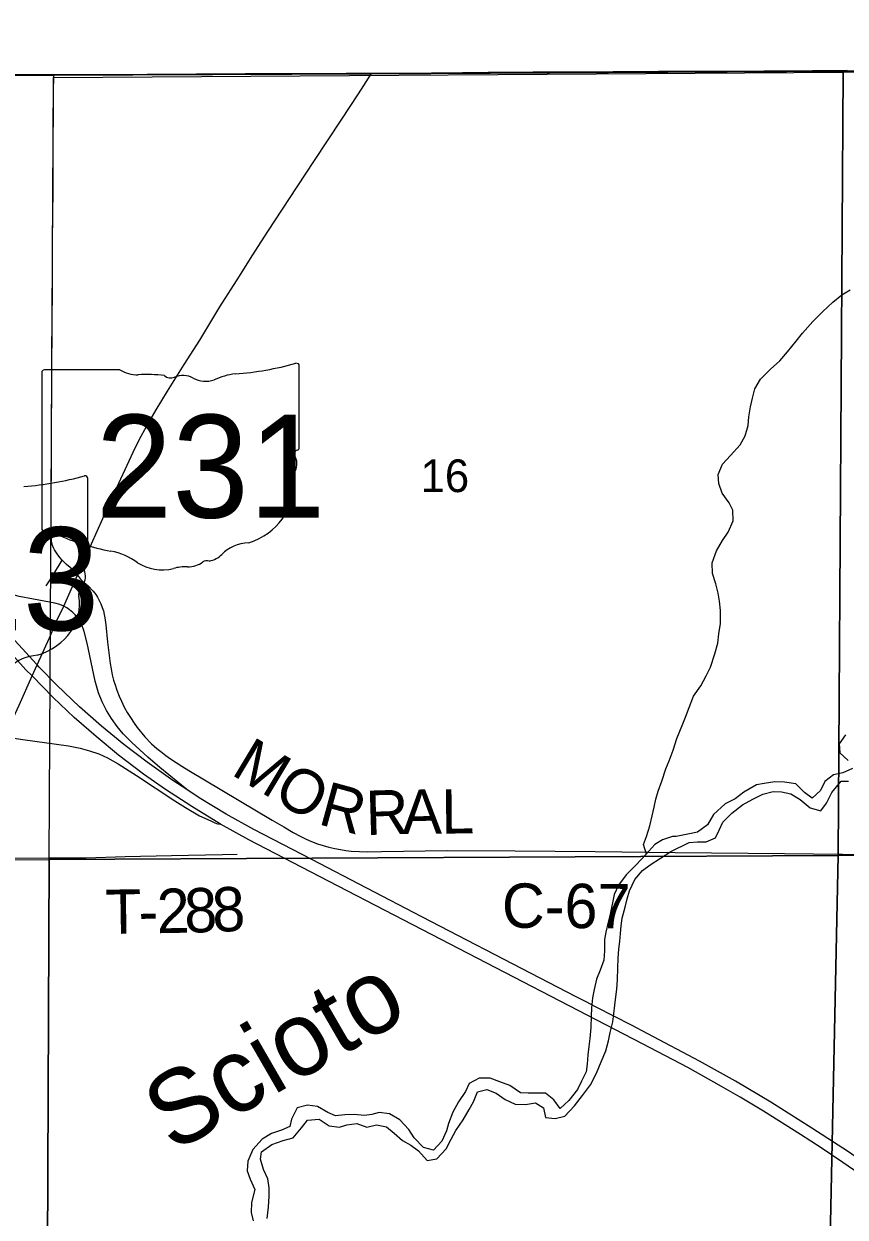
# Model space of a CAD drawing. Extents: x 1584893 to 1934202, y 663575 to 1091909.
# Drawn here: x 1788095 to 1793649, y 977341 to 985411 of the extents above; entities that cross this region are included whole.
import ezdxf

# ---------------------------------------------------------------- set-up
doc = ezdxf.new("R2010")
doc.units = 0
for name, color, linetype in [('GM_X_Adjacent_County', 7, 'Continuous'), ('GM_X_County', 7, 'Continuous'), ('GM_X_County_Road', 7, 'Continuous'), ('GM_X_County_Road_Text', 7, 'Continuous'), ('GM_X_Interchange_Ramps', 7, 'Continuous'), ('GM_X_Major_River', 7, 'Continuous'), ('GM_X_Major_River_Text', 7, 'Continuous'), ('GM_X_Minor_River', 7, 'Continuous'), ('GM_X_Section', 7, 'Continuous'), ('GM_X_Section_Text', 7, 'Continuous'), ('GM_X_State_Location', 7, 'Continuous'), ('GM_X_State_Route', 7, 'Continuous'), ('GM_X_State_Shield', 7, 'Continuous'), ('GM_X_Township', 7, 'Continuous'), ('GM_X_Township_Road', 7, 'Continuous'), ('GM_X_Township_Road_Text', 7, 'Continuous'), ('GM_X_US_Route', 7, 'Continuous')]:
    doc.layers.add(name, color=color, linetype=linetype)

msp = doc.modelspace()

# ---------------------------------------------------------------- linework, layer by layer
at = {"layer": 'GM_X_Adjacent_County'}
msp.add_lwpolyline([(1798963, 1000817.5), (1798919.4, 995550.1), (1798958.2, 993982), (1798960.7, 990391.9), (1798944.1, 985118.7), (1793655.1, 985091.4), (1790446.1, 985072.3), (1788294.4, 985062.9), (1785879.4, 985048.8), (1785146.5, 985037.7), (1784945.3, 985034.8), (1783032.3, 985018.6), (1777599.8, 984995.7), (1776296.6, 985001.4), (1772301.8, 985036.8), (1771919.4, 985044.5), (1771011.6, 985062.3), (1767040.7, 985145.4), (1761102.7, 985171.2), (1756190.2, 985192.4)], dxfattribs=at)
at = {"layer": 'GM_X_County'}
msp.add_lwpolyline([(1756190.2, 985192.4), (1761102.7, 985171.2), (1767040.7, 985145.4), (1771011.6, 985062.3), (1771919.4, 985044.5), (1772301.8, 985036.8), (1776296.6, 985001.4), (1777599.8, 984995.7), (1783032.3, 985018.6), (1784945.3, 985034.8), (1785146.5, 985037.7), (1785879.4, 985048.8), (1788294.4, 985062.9), (1790446.1, 985072.3), (1793655.1, 985091.4), (1798944.1, 985118.7), (1804246.1, 985060.1), (1804440.3, 985060.6), (1804716.7, 985058.2), (1805633.6, 985059.6), (1809553.9, 985051.1), (1810918.2, 985032.9)], dxfattribs=at)
at = {"layer": 'GM_X_County_Road'}
for points in [[(1788457.1, 981681.5), (1788478.3, 981654.3), (1788488.3, 981644.1), (1788501.6, 981633.1), (1788529.3, 981609.6), (1788563.3, 981573), (1788580.5, 981551.6), (1788592.3, 981532.5), (1788604.4, 981511.5), (1788615.6, 981488.4), (1788625, 981464.7), (1788632.8, 981441.6), (1788639, 981416.5), (1788643.4, 981393), (1788649.7, 981345.8), (1788661, 981229.5), (1788671.1, 981138.6), (1788678.5, 981086), (1788685, 981048.4), (1788692.8, 981007.6), (1788701.7, 980972.3), (1788711.4, 980940.2), (1788724.2, 980903.8), (1788739.5, 980863.6), (1788754.7, 980829.5), (1788774.1, 980789.7), (1788794.5, 980753.4), (1788814.9, 980719), (1788839.8, 980682.3), (1788861.5, 980652), (1788913.5, 980589), (1788958.9, 980542.1), (1788993.3, 980510.9), (1789020.4, 980488.7), (1789054.8, 980462.7), (1789086.4, 980440.5), (1789162.6, 980391.6), (1789211, 980361.6), (1789775, 980025.7), (1789852.8, 979979.6), (1789916.5, 979942.9), (1789962.5, 979916.7), (1790004.1, 979897.2), (1790040.5, 979881), (1790081.4, 979865.6), (1790119.7, 979853.1), (1790157.1, 979842.9), (1790197.3, 979833.2), (1790236.9, 979826), (1790273.2, 979820.7), (1790309.2, 979816.7), (1790364.4, 979812.3), (1790415.9, 979811.4), (1790514.2, 979812.8)], [(1790514.2, 979812.8), (1790957.4, 979819.1), (1791417, 979818.3), (1791958.8, 979812.3), (1792500.1, 979806.5), (1793238.6, 979798.9), (1793632.5, 979795.2), (1794042.8, 979792.3), (1794535.1, 979788.9), (1795421.3, 979779.9), (1795962.8, 979775.5), (1796602.7, 979782.8), (1797291.9, 979794), (1798063.1, 979811), (1798621, 979820.2), (1798925.1, 979823.4)]]:
    msp.add_lwpolyline(points, dxfattribs=at)
at = {"layer": 'GM_X_Interchange_Ramps'}
for points in [[(1789196.6, 980231.7), (1789013.4, 980381.2), (1788932.9, 980451.8), (1788824, 980550.8), (1788767.1, 980609.4), (1788724.8, 980659.2), (1788686.5, 980712.1), (1788652.6, 980768), (1788623.5, 980826.5), (1788599.6, 980887.2), (1788577, 980965.7), (1788523.2, 981221.6), (1788503.4, 981300.9), (1788486.3, 981346.8), (1788461.7, 981388.9), (1788441, 981414.2), (1788426.4, 981429.1), (1788403.8, 981447.6), (1788385.3, 981460.5), (1788364.9, 981472.7)], [(1787971, 980601.8), (1788004.9, 980588.4), (1788024.2, 980582.7), (1788042.2, 980578.5), (1788087.2, 980569.8), (1788395.8, 980528.1), (1788476.2, 980512.6), (1788539.4, 980495.3), (1788600.9, 980472.9), (1788660.5, 980445.8), (1788732.3, 980406.2), (1788857, 980327.2), (1789116.7, 980155.4), (1789188.3, 980110.7), (1789283.5, 980055.6), (1789358.7, 980019.9), (1789386.6, 980006.8), (1789396.8, 980003), (1789406.9, 980000.7), (1789425.1, 979998.2)]]:
    msp.add_lwpolyline(points, dxfattribs=at)
at = {"layer": 'GM_X_Major_River'}
for points in [[(1793651.7, 980603.1), (1793609.2, 980541.2), (1793612.8, 980481.1), (1793670.5, 980428.5)], [(1793698.1, 980374.2), (1793633.8, 980344.6), (1793569.6, 980333), (1793511.3, 980287.3), (1793482.8, 980225.4), (1793426.3, 980173.7), (1793374.6, 980212.1), (1793314.9, 980270.7), (1793239, 980283.2), (1793172.9, 980285.7), (1793100.8, 980274.2), (1793050.7, 980264.5), (1792964.2, 980215), (1792905.8, 980169.3), (1792837.5, 980135.7), (1792758.9, 980064.1), (1792718.3, 979994.2), (1792651.9, 979944.6), (1792595.8, 979932.9), (1792505.6, 979915.5), (1792481.5, 979915.7), (1792413.3, 979892.1), (1792363, 979860.4), (1792302.5, 979792.7), (1792235.9, 979723), (1792169.3, 979655.3), (1792116.7, 979585.5), (1792088.2, 979521.6), (1792059.2, 979389.5), (1792046.8, 979335.5), (1792030.3, 979267.4), (1792021.9, 979217.4), (1792021.3, 979141.2), (1792016.9, 979079.1), (1791992.4, 979011.2), (1791967.9, 978949.2), (1791951.3, 978879.1), (1791940.9, 978823.1), (1791934.4, 978755), (1791932, 978698.9), (1791929.4, 978622.7), (1791922.8, 978548.6), (1791916.4, 978494.5), (1791910, 978438.5), (1791905.5, 978374.4)], [(1791999.7, 978389.8), (1792030.3, 978465.7), (1792048.8, 978533.7), (1792061.3, 978589.8), (1792077.8, 978661.8), (1792084.2, 978715.9), (1792090.7, 978773.9), (1792099.1, 978830), (1792105.5, 978882.1), (1792110, 978948.2), (1792112.6, 979024.3), (1792115.1, 979092.5), (1792119.5, 979152.6), (1792125.9, 979204.6), (1792130.3, 979258.7), (1792134.7, 979310.8), (1792141.1, 979362.9), (1792161.7, 979436.9), (1792174.1, 979492.9), (1792190.5, 979546.9), (1792227.1, 979624.8), (1792279.6, 979684.6), (1792330, 979722.3), (1792470.8, 979813.6), (1792595.3, 979874.8), (1792651.4, 979878.4), (1792709.5, 979878), (1792773.7, 979905.7), (1792798.1, 979957.6), (1792822.6, 980011.5), (1792883.1, 980073.3), (1792955.6, 980128.9), (1793025.9, 980166.5), (1793092.2, 980202.1), (1793162.4, 980219.6), (1793218.5, 980217.2), (1793282.4, 980202.8), (1793346.2, 980164.2), (1793411.8, 980109.7), (1793485.7, 980089.1), (1793524.2, 980140.9), (1793558.7, 980212.9), (1793621.4, 980288.6), (1793671.4, 980290.2)], [(1791905.5, 978374.4), (1791897.1, 978324.3), (1791866.6, 978260.4), (1791838.2, 978204.5), (1791781.6, 978128.7), (1791723.1, 978075), (1791679.5, 978133.4), (1791621.8, 978177.9), (1791505.7, 978178.7), (1791453.7, 978181.1), (1791382, 978231.7), (1791314.1, 978256.2), (1791248.2, 978280.7), (1791174.2, 978281.3), (1791105.8, 978243.7), (1791081.4, 978189.7), (1791034.8, 978119.9), (1790996.3, 978050), (1790965.7, 977974), (1790953.3, 977924), (1790920.7, 977854.1), (1790864.2, 977794.4), (1790798.3, 977810.9), (1790734.7, 977877.4), (1790699.1, 977933.8), (1790637.6, 977998.4), (1790567.8, 978039), (1790497.8, 978047.5), (1790447.6, 978033.8), (1790397.6, 978028.1), (1790329.5, 978034.6), (1790265.5, 978033), (1790203.4, 978025.5), (1790151.5, 978047.9), (1790079.7, 978088.5), (1790013.7, 978098.9), (1789943.5, 978079.4), (1789904.9, 978003.5), (1789894.5, 977953.5), (1789836.3, 977927.8), (1789770.1, 977906.2), (1789705.7, 977868.6), (1789643.2, 977798.9), (1789608.5, 977718.9), (1789604, 977654.8), (1789625.6, 977596.6), (1789657.2, 977528.2), (1789634.5, 977440.2), (1789632, 977372), (1789645.6, 977315.8)], [(1789739.8, 977331.2), (1789750.3, 977407.3), (1789752.9, 977483.4), (1789753.3, 977539.6), (1789743.8, 977599.8), (1789716.2, 977662.1), (1789694.7, 977732.4), (1789703.1, 977782.4), (1789771.5, 977832.1), (1789847.8, 977859.6), (1789916, 977877.2), (1789972.5, 977944.9), (1790013, 977996.7), (1790091.1, 978002.2), (1790158.8, 977957.6), (1790228.8, 977949.1), (1790279, 977964.8), (1790347.1, 977974.4), (1790415, 977949.8), (1790479.2, 977965.4), (1790547.1, 977950.9), (1790598.9, 977908.5), (1790656.5, 977857.9), (1790712.4, 977827.5), (1790764.1, 977789), (1790821.7, 977724.5), (1790887.8, 977734.1), (1790950.4, 977801.8), (1790984.9, 977867.7), (1791015.4, 977927.6), (1791066, 977999.4), (1791106.5, 978069.3), (1791134.9, 978121.2), (1791163.5, 978189.1), (1791225.6, 978204.7), (1791289.5, 978178.2), (1791349.2, 978135.7), (1791417.1, 978105.2), (1791487.1, 978102.7), (1791555.3, 978114.2), (1791609.1, 978079.8), (1791622.6, 978013.6), (1791688.6, 978007.1), (1791752.8, 978022.7), (1791819.3, 978092.4), (1791873.9, 978164.1), (1791926.5, 978235.9), (1791967.1, 978313.8), (1791999.7, 978389.8)]]:
    msp.add_lwpolyline(points, dxfattribs=at)
at = {"layer": 'GM_X_Minor_River'}
msp.add_lwpolyline([(1792305.5, 979796.1), (1792284.9, 979861), (1792305.4, 979914.9), (1792327.9, 979986.9), (1792344.4, 980055), (1792356.9, 980113), (1792369.3, 980167), (1792383.7, 980221), (1792410.3, 980289), (1792436.9, 980373), (1792459.3, 980427), (1792485.9, 980498.9), (1792510.5, 980576.9), (1792547.2, 980664.9), (1792569.6, 980722.8), (1792594.1, 980786.8), (1792624.7, 980864.8), (1792673.3, 980934.6), (1792709.8, 981002.5), (1792738.3, 981060.4), (1792769, 981150.4), (1792787.5, 981222.4), (1792796, 981286.5), (1792806.5, 981354.6), (1792807.2, 981442.8), (1792799.7, 981507), (1792790.1, 981561.1), (1792774.5, 981623.4), (1792753, 981693.7), (1792749.6, 981765.9), (1792780.2, 981845.8), (1792820.7, 981917.7), (1792857.2, 981973.6), (1792891.8, 982049.5), (1792890.3, 982121.7), (1792864.7, 982171.9), (1792817.1, 982236.4), (1792795.6, 982302.7), (1792790, 982362.9), (1792820.6, 982432.8), (1792875.1, 982490.6), (1792939.7, 982564.3), (1792974.2, 982624.2), (1792992.7, 982694.2), (1792999.1, 982752.3), (1793009.6, 982820.3), (1793022.1, 982878.4), (1793038.6, 982942.4), (1793077.1, 983008.3), (1793143.7, 983075.9), (1793208.2, 983131.6), (1793258.7, 983193.4), (1793319.2, 983265.1), (1793361.7, 983319), (1793430.3, 983398.7), (1793498.9, 983466.3), (1793565.4, 983528), (1793627.9, 983577.7), (1793684.2, 983611.3)], dxfattribs=at)
at = {"layer": 'GM_X_Section'}
for points in [[(1793636.7, 985083.2), (1793602.5, 979786.3), (1788265.1, 979758.7), (1788295.2, 985047.6)], [(1798941.7, 985111.2), (1798921.1, 979816.2), (1793602.5, 979786.3), (1793636.7, 985083.2)], [(1793602.5, 979786.3), (1798921.1, 979816.2), (1798880.2, 974507.2), (1793492.3, 974493.9)], [(1788265.1, 979758.7), (1788243, 974477.8), (1783011.7, 974453.5), (1783029.6, 979724.4)], [(1793602.5, 979786.3), (1793492.3, 974493.9), (1788243, 974477.8), (1788265.1, 979758.7)]]:
    msp.add_lwpolyline(points, close=True, dxfattribs=at)
at = {"layer": 'GM_X_State_Route'}
for points in [[(1789088.9, 982963.6), (1789179.8, 983106.2), (1789284.3, 983272.7), (1789420.7, 983496.4), (1789552.1, 983703.8), (1789639.8, 983842.1), (1789745.6, 984007.6), (1789944, 984308.2), (1790060.6, 984486.3), (1790240.7, 984759.8), (1790358.6, 984937.1), (1790447.1, 985074.9), (1790448.7, 985077.4)], [(1788552.3, 981893.5), (1788630, 982066.4), (1788696.2, 982216.1), (1788833.6, 982513.3), (1788876.9, 982601.3), (1788923.3, 982687.7), (1788988.6, 982801.1), (1789065.5, 982926.7), (1789088.9, 982963.6)], [(1788364.9, 981472.7), (1788337.8, 981483.3), (1788303.5, 981493.2), (1788158.9, 981520.1), (1788062.7, 981539), (1787984.3, 981561.6), (1787908.4, 981592), (1787850.1, 981621.6), (1787794.8, 981656.5), (1787743.4, 981696.7), (1787695.7, 981741.3), (1787640.3, 981801.5), (1787568.3, 981890.5), (1787256.2, 982301.3), (1787222.3, 982341.5), (1787185.5, 982382.7), (1787112.8, 982455.5)], [(1788364.9, 981472.7), (1788457.1, 981681.5), (1788552.3, 981893.5)], [(1787671.3, 980129.2), (1787699.6, 980156.4), (1787716.3, 980173.1), (1787727.4, 980184.7), (1787738.3, 980196.8), (1787752.1, 980212.6), (1787771.8, 980237.9), (1787800.8, 980277.3), (1787828.9, 980321.3), (1787859.7, 980374.7), (1787896.8, 980445.5), (1787940, 980533.9), (1787971, 980601.8), (1788062.2, 980802.2), (1788150.6, 981000.7), (1788162.2, 981026.6), (1788184.1, 981074.8), (1788267.9, 981259), (1788316.6, 981370.1), (1788364.9, 981472.7)]]:
    msp.add_lwpolyline(points, dxfattribs=at)
at = {"layer": 'GM_X_State_Shield'}
for p, q in [((1788216.6, 983053.1), (1788216.6, 981996.4)), ((1788743.3, 983071.2), (1788233.7, 983071.2)), ((1789956.8, 982544.7), (1789956.8, 983097.4)), ((1789956.6, 982544.8), (1789956.8, 982544.7)), ((1788526.8, 981783.5), (1788526.8, 982336.2)), ((1788526.6, 981783.6), (1788526.8, 981783.5))]:
    msp.add_line(p, q, dxfattribs=at)
for centre, major_axis, start_param, end_param in [((1789937.4, 983099.7), (19.4, 0), 6.141152, 7.989035), ((1788236.5, 983055.3), (20.2, 0), 1.712693, 3.28349), ((1788864.7, 983193.9), (195.5, 0), 4.042523, 4.731795), ((1788929.5, 982478), (702, 0), 1.404758, 1.657858), ((1789171.7, 982938.7), (117.3, 0), 0.950623, 2.079405), ((1789572.3, 982748.5), (371.3, 0), 1.699011, 2.107814), ((1789336.9, 984511.8), (1845.5, 0), 4.814394, 5.042369), ((1789088.9, 983060.8), (56.4, 0), 3.836095, 5.185415), ((1789323.1, 983106.2), (141.1, 0), 4.081561, 5.145723), ((1789952.3, 982504.1), (30, 0), 1.883978, 3.671073), ((1789761.5, 982434.2), (180, 0), 5.934695, 6.695948), ((1789936.1, 982542.5), (20.7, 0), 5.05454, 6.418171), ((1787906.9, 983750.6), (1845.5, 0), 4.814394, 5.042369), ((1788507.5, 982338.5), (19.4, 0), 6.141152, 7.989035), ((1790026.2, 982313.4), (130.9, 0), 2.387724, 3.262537), ((1789440.2, 982243), (461.6, 0), 5.101752, 6.440018), ((1788236.7, 981994.1), (20.3, 0), 3.00124, 4.508301), ((1788239.8, 982102.2), (155.2, 0), 4.665946, 4.897461), ((1788271.5, 981935.5), (56, 0), 0.519207, 1.627899), ((1788978.1, 982884.8), (1332.7, 0), 4.195997, 4.488961), ((1788580.8, 981521.7), (417, 0), 0.823519, 1.323587), ((1789634.9, 981699.8), (252.8, 0), 1.647645, 2.488434), ((1788522.3, 981742.9), (30, 0), 1.883978, 3.671073), ((1788506.1, 981781.3), (20.7, 0), 5.05454, 6.418171), ((1789031.8, 981930.2), (264.6, 0), 4.026481, 4.996735), ((1789204, 981851.1), (141, 0), 4.691044, 5.507374), ((1789331.5, 981748.8), (39.7, 0), 1.147584, 2.315152), ((1789314.6, 981894), (149.1, 0), 4.937069, 5.64225), ((1788331.5, 981673), (180, 0), 5.934695, 6.695948), ((1789184.6, 981564.9), (217.4, 0), 1.495662, 1.94098), ((1788596.2, 981552.2), (130.9, 0), 2.387724, 3.262537), ((1788010.2, 981481.8), (461.6, 0), 5.101752, 6.440018), ((1788204.9, 980938.6), (252.8, 0), 1.647645, 2.488434)]:
    msp.add_ellipse(centre, major_axis=major_axis, ratio=0.8, start_param=start_param, end_param=end_param, dxfattribs=at)
at = {"layer": 'GM_X_Township'}
msp.add_lwpolyline([(1783032.3, 985018.6), (1784945.3, 985034.8), (1785146.5, 985037.7), (1785879.4, 985048.8), (1788294.4, 985062.9), (1790446.1, 985072.3), (1793655.1, 985091.4), (1798944.1, 985118.7), (1804246.1, 985060.1), (1804440.3, 985060.6), (1804716.7, 985058.2), (1805633.6, 985059.6), (1809553.9, 985051.1), (1809489.7, 979763.3), (1809470.3, 974481.1), (1809409.4, 966524.3)], dxfattribs=at)
at = {"layer": 'GM_X_Township_Road'}
for points in [[(1785847.2, 985053.4), (1785864.5, 985053.2), (1785946.5, 985053.8), (1786256.6, 985056.5), (1786537.9, 985059.4), (1786700.3, 985063.2), (1786884.5, 985065.4), (1787268.3, 985066.6), (1787713.5, 985067.9), (1787976.1, 985067.7), (1788173.1, 985068.9), (1788296.5, 985068.8)], [(1788279.4, 981983.5), (1788279.7, 982095), (1788279.1, 982193.2), (1788281.5, 982439), (1788282, 982619.2), (1788284.7, 983061.6), (1788284.8, 983209), (1788285.9, 983389.2), (1788288.6, 983618.6), (1788288.6, 983802.7), (1788288.6, 983968.8), (1788290.5, 984130), (1788291.9, 984273.9), (1788292.5, 984437.7), (1788293.3, 984635.2), (1788294.3, 984784.7), (1788295.2, 984903.9), (1788295.2, 984985), (1788296.4, 985027.4), (1788296.5, 985068.8)], [(1788296.5, 985068.8), (1788337.2, 985068.7), (1788501.3, 985069), (1788928.1, 985071.7), (1789594.6, 985074.8), (1789834.4, 985074.9), (1790011.4, 985074.4), (1790273.7, 985077.2), (1790405.3, 985077), (1790448.7, 985077.4)], [(1790448.7, 985077.4), (1790503.7, 985078), (1790851.5, 985080.6), (1791060.9, 985081.7), (1791234.2, 985084), (1791371.5, 985085.1), (1791538.3, 985086.2), (1791749.8, 985086.3), (1791918.8, 985087.4), (1792081.2, 985088.5), (1792183.7, 985089.6), (1792386.4, 985090.8), (1792607.7, 985090.8), (1793100.5, 985093.1), (1793428.6, 985095.4), (1793662, 985097.3)], [(1788354.2, 981783), (1788338.4, 981801.1), (1788320.2, 981825.6), (1788302.4, 981853.2), (1788294.9, 981867.7), (1788289, 981882.9), (1788284.6, 981898.7), (1788281.7, 981914.8), (1788279.3, 981947.5), (1788279.4, 981983.5)], [(1788245.8, 981609.7), (1788273, 981650.8), (1788333.2, 981748.9), (1788354.2, 981783)], [(1788457.1, 981681.5), (1788438.9, 981704.2), (1788425, 981718.4), (1788408.6, 981733.4), (1788383.4, 981754.3), (1788359.6, 981776.9), (1788354.2, 981783)], [(1789537.2, 979794.1), (1789438.4, 979790.5), (1789092.8, 979785.1), (1788780.1, 979777.8), (1788516.9, 979769.2), (1788270, 979767.7), (1788006.6, 979766.1), (1787726.8, 979761.9), (1787479.7, 979759.9), (1787430.3, 979760.3), (1787412.3, 979761.7), (1787393.4, 979765.1), (1787378.4, 979771), (1787364.5, 979781.4), (1787343.2, 979806.2), (1787311.4, 979855.1)]]:
    msp.add_lwpolyline(points, dxfattribs=at)
at = {"layer": 'GM_X_US_Route'}
for points in [[(1788198.8, 981059.8), (1788184.1, 981074.8), (1788179.2, 981079.9), (1788035, 981237.3), (1787907, 981387), (1787784.5, 981541.4), (1787598.9, 981792), (1787112.8, 982455.5), (1786774.8, 982917), (1786396.3, 983432.9), (1785649.7, 984452.1), (1785380.6, 984817.7)], [(1793850.2, 977560.4), (1793634.6, 977710.4), (1793486.2, 977809.1), (1793346.7, 977900), (1793096.5, 978057.1), (1792938.7, 978150.9), (1792813.9, 978224.1), (1792584.5, 978352.1), (1792279.6, 978512.7), (1790851.8, 979252.4), (1790094.4, 979645.3), (1789616.6, 979891.3), (1789425.1, 979998.2), (1789231.2, 980117.2), (1789052.4, 980233.1), (1788905, 980337), (1788735.4, 980465.9), (1788583, 980590.4), (1788435.2, 980720.1), (1788292.7, 980855.7), (1788150.6, 981000.7), (1788109.1, 981043.1), (1787977.3, 981189.1)], [(1791586, 978957.6), (1790785.9, 979372.4), (1790043.5, 979758.4), (1789650, 979961.9), (1789463.8, 980066.2), (1789281, 980176.4), (1789196.6, 980231.7), (1789102.5, 980293.4), (1788928.2, 980416.8), (1788771.6, 980536.3), (1788619.4, 980661.5), (1788471.9, 980792.2), (1788317.1, 980939.2), (1788198.8, 981059.8)], [(1791825.1, 978833.7), (1791586, 978957.6)], [(1791965.8, 978761), (1791892.8, 978798.5), (1791825.1, 978833.7)], [(1792205.3, 978637.8), (1791965.8, 978761)], [(1797291.5, 974159.1), (1797087.4, 974408.4), (1796993, 974522.9), (1796492.7, 975130.1), (1796136.9, 975559.6), (1795922.3, 975807.7), (1795711.5, 976037.1), (1795484.1, 976273.5), (1795297.8, 976458.3), (1795058.3, 976682.4), (1794851.1, 976868.9), (1794638.5, 977049.2), (1794396.8, 977245.9), (1794111.1, 977466.3), (1793886.6, 977631.6), (1793671, 977781.1), (1793424.3, 977943.3), (1793146.6, 978117.8), (1792907, 978260.3), (1792663.7, 978396.4), (1792316, 978580.9), (1792205.3, 978637.8)]]:
    msp.add_lwpolyline(points, dxfattribs=at)

# ---------------------------------------------------------------- texts
at = {"layer": 'GM_X_County_Road_Text'}
for s, rotation, p in [('M', 329.06917, (1789488.7, 980338)), ('O', 329.26154, (1789768.9, 980170.1)), ('R', 344.69408, (1790076.8, 980000.8)), ('R', 1.69824, (1790410.6, 979924.3)), ('A', 0.57556, (1790655.4, 979931.5)), ('L', 0.57427, (1790919.4, 979934.2)), ('C-67', 359.66312, (1791327.2, 979298.2))]:
    msp.add_text(s, height=300, rotation=rotation, dxfattribs=at).set_placement(p)
at = {"layer": 'GM_X_Major_River_Text'}
msp.add_text('Scioto', height=500.11, rotation=30.01766, dxfattribs=at).set_placement((1789103.3, 977770.7))
at = {"layer": 'GM_X_Section_Text'}
msp.add_text('16', height=221, rotation=0.00001, dxfattribs=at).set_placement((1790777.7, 982244.1))
at = {"layer": 'GM_X_State_Location'}
for s in ['s', 'r']:
    msp.add_text(s, height=1, dxfattribs=at).set_placement((1789067.1, 982454.5))
msp.add_text('231', height=1, rotation=0.00001, dxfattribs=at).set_placement((1788714.1, 982381.7))
at = {"layer": 'GM_X_State_Shield'}
for s, p in [('231', (1788580.7, 982070.9)), ('423', (1787052.3, 981309.7))]:
    msp.add_text(s, height=696.1, dxfattribs=at).set_placement(p)
at = {"layer": 'GM_X_Township_Road_Text'}
for s, rotation, p in [('2', 1.03393, (1788995.9, 979260.6)), ('8', 1.32398, (1789182.3, 979264)), ('8', 2.54163, (1789374.1, 979268.5)), ('T', 0.94713, (1788647.9, 979254.8)), ('-', 0.96293, (1788872.3, 979258.5))]:
    msp.add_text(s, height=300, rotation=rotation, dxfattribs=at).set_placement(p)

doc.saveas('drawing.dxf')
